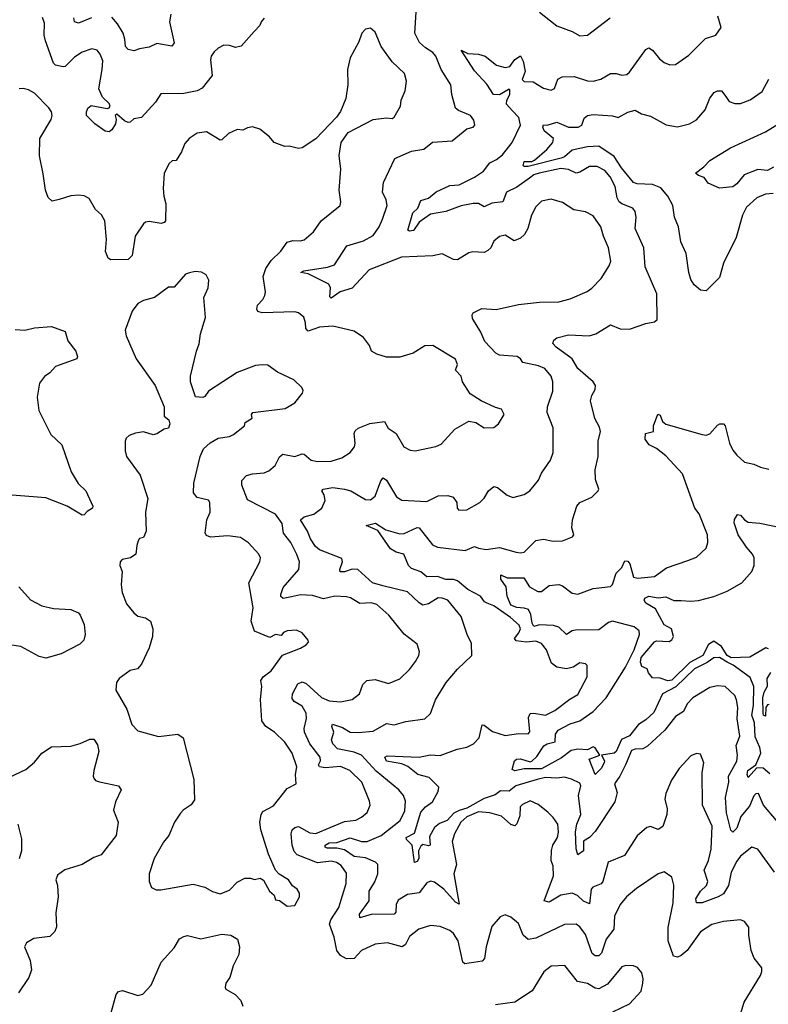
# Model space of a CAD drawing. Extents: x 2199565 to 2323334, y 894172 to 1018966.
# Tile 419 of 440: x 2308588 to 2312500, y 987024 to 992166. Entities that reach past the tile are written whole.
import ezdxf

# ---------------------------------------------------------------- set-up
doc = ezdxf.new("R2010")
doc.units = 0

msp = doc.modelspace()

# ---------------------------------------------------------------- linework, layer by layer
at = {"layer": '0CON10XD'}
for points in [[(2310485, 989209.8), (2310431.5, 989225), (2310355.2, 989295.2), (2310325, 989296.9), (2310285, 989283.1), (2310263.4, 989283.4), (2310261.4, 989295), (2310275.5, 989335), (2310271.9, 989351.9), (2310155, 989397.5), (2310134.3, 989415), (2310106.9, 989455), (2310091.9, 989495), (2310055.5, 989555), (2310075, 989570), (2310125.5, 989584.5), (2310167.5, 989615), (2310184.4, 989655), (2310178.8, 989685), (2310167.1, 989705), (2310174, 989715), (2310225, 989722.4), (2310285, 989714.6), (2310318, 989705), (2310395, 989660.6), (2310421.3, 989658.7), (2310445, 989677.1), (2310475, 989758), (2310487.3, 989772.7), (2310505, 989761.9), (2310557.5, 989675), (2310585, 989656.9), (2310715, 989650.7), (2310775, 989679.3), (2310825, 989681.5), (2310852.6, 989672.6), (2310872.5, 989645), (2310873.8, 989615), (2310882.5, 989605), (2310925, 989605.6), (2310992.9, 989645), (2311015, 989667.5), (2311038.1, 989705), (2311065, 989728.1), (2311085, 989723.1), (2311135, 989683.3), (2311165, 989670.6), (2311223.4, 989686.6), (2311253.6, 989706.4), (2311298.8, 989761.2), (2311315, 989798), (2311362.2, 989865), (2311375.6, 989905), (2311375.6, 990035), (2311343.6, 990115), (2311346.5, 990145), (2311374.5, 990225.5), (2311373.6, 990275), (2311365, 990304), (2311331.4, 990345), (2311298.5, 990358.5), (2311218, 990375), (2311204.2, 990395), (2311186.9, 990406.9), (2311095, 990414.5), (2311075.7, 990425), (2311018.7, 990485), (2310998, 990535), (2310954.6, 990605), (2310952.2, 990625), (2310957.1, 990635), (2311003, 990657), (2311077.9, 990652.1), (2311195, 990678.9), (2311305, 990691.5), (2311405, 990693.1), (2311465, 990708.9), (2311553.6, 990746.4), (2311576.9, 990763.1), (2311626.7, 990815), (2311669.1, 990880.9), (2311676.5, 990905), (2311665.5, 990975), (2311638.2, 991035), (2311625.5, 991085), (2311585, 991141.4), (2311545, 991162.2), (2311483, 991173), (2311425, 991211.4), (2311365, 991228.1), (2311315, 991217.5), (2311285, 991188.8), (2311262.2, 991145), (2311243.5, 991075), (2311225.3, 991044.7), (2311205, 991025.6), (2311171.7, 991011.7), (2311125, 991041.2), (2311095, 991033.8), (2311065, 991008.8), (2311049.2, 990975), (2311035, 990960.8), (2311015, 990950.8), (2310956.1, 990953.9), (2310935, 990948.8), (2310875, 990911.2), (2310855, 990914), (2310795, 990942.9), (2310747.5, 990932.5), (2310582.5, 990925), (2310415, 990860.4), (2310325, 990763.2), (2310263.1, 990745), (2310215, 990711.5), (2310209.1, 990719.1), (2310212.7, 990765), (2310204, 990784), (2310095, 990839.6), (2310056.7, 990845), (2310073.3, 990855), (2310196.5, 990873.5), (2310233.6, 990886.4), (2310298, 990985), (2310385, 991011.8), (2310435, 991039.1), (2310465.9, 991084.1), (2310483.5, 991125), (2310508.9, 991195), (2310502.9, 991225), (2310483.5, 991265), (2310488.5, 991315), (2310548.8, 991441.2), (2310635, 991479.4), (2310700.7, 991489.3), (2310745, 991525.7), (2310847.3, 991532.7), (2310924.2, 991595.8), (2310957.5, 991605), (2310966.2, 991615), (2310961.7, 991641.7), (2310943.3, 991665), (2310880.9, 991690.9), (2310865, 991703.3), (2310845.8, 991775), (2310840.8, 991825), (2310789.6, 991905), (2310763.3, 991975), (2310747.5, 991995), (2310708.1, 992018.1), (2310676.8, 992046.8), (2310652.2, 992095), (2310660.4, 992205)], [(2311305, 992206), (2311395, 992132.9), (2311475, 992104.3), (2311515, 992080.8), (2311555, 992084.2), (2311674, 992175)], [(2309865, 992173.8), (2309850, 992155), (2309843.8, 992135), (2309813.8, 992105), (2309745, 992027.5), (2309715, 992020), (2309685, 992031.2), (2309655, 992032), (2309625, 992017.5), (2309605, 991998), (2309588.6, 991975), (2309584.5, 991955.5), (2309594, 991875), (2309542.2, 991807.7), (2309515.2, 991794.8), (2309445, 991780), (2309325, 991778.6), (2309298.1, 991735), (2309225, 991655.8), (2309185, 991648.8), (2309165, 991630.8), (2309155, 991628.9), (2309135, 991638.4), (2309095, 991673.3), (2309086.7, 991665), (2309091.7, 991645), (2309088.3, 991621.7), (2309069.5, 991590.5), (2309055, 991580), (2309035, 991583.1), (2308981.5, 991621.5), (2308936.9, 991665), (2308936.9, 991685), (2308945, 991703.8), (2308961.8, 991718.2), (2309045, 991702.4), (2309056.2, 991705), (2309060.5, 991715), (2309055, 991727.4), (2309020.5, 991760.5), (2309002.2, 991805), (2309019.6, 991905), (2309021.8, 991951.8), (2309009.4, 991985), (2308992.5, 992007.5), (2308965, 992012.9), (2308915, 991995.6), (2308875, 991970), (2308825, 991921.8), (2308815, 991919.1), (2308775, 991928.7), (2308765, 991938.1), (2308722.4, 992055), (2308716.5, 992085), (2308717.9, 992147.9), (2308707.6, 992177.6)], [(2308964.2, 992175.7), (2308895, 992147.5), (2308875, 992154), (2308870.7, 992175)], [(2309378.1, 992195), (2309371.1, 992155), (2309396.2, 992045), (2309383, 992027), (2309305, 992042), (2309265, 992022), (2309215, 992014), (2309185, 992002.5), (2309155, 992010), (2309141.1, 992025), (2309138.2, 992065), (2309128.5, 992095), (2309098.8, 992145), (2309069.1, 992179.1)], [(2311564.5, 990514.5), (2311598, 990525), (2311675, 990572), (2311725, 990552), (2311775, 990550), (2311860.3, 990579.7), (2311905, 990588.8), (2311919.2, 990600.8), (2311918, 990735), (2311856.9, 990875), (2311850, 990975), (2311804.7, 991074.7), (2311810, 991135), (2311803.7, 991163.7), (2311791.8, 991181.8), (2311735, 991203.5), (2311720.5, 991215), (2311710.4, 991235), (2311700.4, 991295), (2311673.1, 991345), (2311645, 991377.5), (2311605, 991398.9), (2311565, 991399.2), (2311515, 991368.9), (2311495, 991364.6), (2311455, 991383.9), (2311415, 991388.5), (2311301.9, 991365), (2311274.1, 991355), (2311251.5, 991338.5), (2311185, 991291.2), (2311131.5, 991265), (2311112.5, 991215), (2311055, 991207), (2311015, 991188.9), (2310985, 991206.3), (2310956.8, 991206.8), (2310895, 991193.8), (2310815, 991164.7), (2310735, 991149.5), (2310675, 991109.2), (2310645.6, 991065), (2310625, 991062.1), (2310617, 991067), (2310642.4, 991157.6), (2310667.8, 991182.2), (2310685, 991222.3), (2310725, 991234.2), (2310765, 991267.4), (2310835, 991300.4), (2310885, 991303.4), (2310965, 991342.8), (2311011.2, 991375), (2311045, 991419.1), (2311080, 991435), (2311110.1, 991459.9), (2311161.8, 991525), (2311204.3, 991614.3), (2311196.4, 991655), (2311161.2, 991691.2), (2311131.2, 991725), (2311133.6, 991745), (2311149.6, 991775), (2311150, 991800), (2311145, 991803.8), (2311095, 991772.9), (2311063.8, 991775), (2311029.4, 991829.4), (2310965, 991898), (2310895, 992007.5), (2310930, 991990), (2310985, 991985.6), (2311020, 991975), (2311079.2, 991929.2), (2311125, 991915.6), (2311148.9, 991921.1), (2311175, 991957.1), (2311205, 991977.5), (2311219.5, 991949.5), (2311230, 991895), (2311212.9, 991852.9), (2311225, 991843.2), (2311271.3, 991841.3), (2311325, 991808), (2311365, 991797.5), (2311382.7, 991807.3), (2311400.8, 991855), (2311422, 991868), (2311485, 991870), (2311555, 991846.4), (2311585.4, 991844.6), (2311623.9, 991856.1), (2311675, 991885.7), (2311705, 991885.7), (2311735, 991875.8), (2311760.3, 991879.7), (2311775, 991891.2), (2311805.5, 991935), (2311860.6, 992009.4), (2311875, 992018.1), (2311895, 992007.1), (2311931.2, 991961.2), (2311955, 991942.5), (2311985, 991930.8), (2312015, 991932), (2312085, 991980), (2312172, 992068), (2312225, 992085.8), (2312253.8, 992125), (2312235.8, 992185)], [(2312348.5, 986955), (2312373.8, 987036.2), (2312458.8, 987175), (2312466.4, 987196.4), (2312466.2, 987215), (2312425.4, 987265.4), (2312410.5, 987305), (2312397.5, 987385), (2312397.3, 987427.3), (2312375.9, 987455.9), (2312355, 987466.2), (2312266, 987456), (2312205, 987441.1), (2312145, 987403.3), (2312075.2, 987304.8), (2312045, 987279.1), (2312025, 987270.5), (2312005, 987275.8), (2311975.8, 987355), (2311975.7, 987425), (2312003.3, 987555), (2312006.6, 987646.6), (2311995, 987688.8), (2311955, 987715.7), (2311923.8, 987706.2), (2311811.2, 987628.8), (2311758.6, 987585), (2311725, 987545.7), (2311695.4, 987485), (2311693.1, 987416.9), (2311653.3, 987365), (2311628.5, 987291.5), (2311615, 987277.9), (2311595, 987277.9), (2311578.8, 987288.8), (2311545, 987389.4), (2311515, 987428.1), (2311495, 987442.2), (2311435, 987440.6), (2311285, 987369.4), (2311245, 987363.1), (2311218.9, 987385), (2311195, 987446), (2311155, 987478.8), (2311125, 987492), (2311099.2, 987480.8), (2311055, 987430), (2311026.2, 987323.8), (2311016.9, 987263.1), (2311005, 987248.9), (2310913.8, 987235), (2310904.5, 987245), (2310880, 987355), (2310855, 987394.4), (2310835, 987409.5), (2310785, 987430.6), (2310735, 987435.6), (2310673.9, 987416.1), (2310625, 987378.6), (2310603.8, 987336.2), (2310586.2, 987325), (2310510, 987345), (2310445, 987338.1), (2310375, 987305.6), (2310335, 987264.4), (2310295, 987261.5), (2310265, 987279.2), (2310245.3, 987305), (2310231.5, 987375), (2310207.6, 987442.4), (2310213.5, 987465), (2310255, 987529.2), (2310293.5, 987655), (2310295, 987710), (2310268.8, 987748.8), (2310244.3, 987764.3), (2310215, 987771.2), (2310145, 987762.4), (2310037.5, 987805), (2310022.6, 987822.6), (2310011.8, 987855), (2310007.3, 987915), (2310011.1, 987935), (2310025, 987948.1), (2310045, 987953.5), (2310105, 987919.1), (2310135, 987916.1), (2310285, 987978.5), (2310345, 987986.4), (2310375, 988001.5), (2310403.8, 988026.2), (2310418.9, 988065), (2310416.5, 988085), (2310375.5, 988185), (2310313.1, 988245), (2310265, 988265.3), (2310185, 988258.7), (2310153.9, 988265), (2310149.7, 988275), (2310159.1, 988295), (2310159, 988315), (2310104.7, 988385), (2310076.4, 988445), (2310074.1, 988465), (2310086.4, 988516.4), (2310085.4, 988545), (2310065, 988580.6), (2310022, 988605), (2310011.3, 988621.3), (2310013.5, 988645), (2310041.4, 988698.6), (2310065, 988708.9), (2310085, 988700), (2310165, 988627.3), (2310205, 988608.6), (2310265, 988603.1), (2310325, 988615.7), (2310364.5, 988645.5), (2310380.6, 988695), (2310401.2, 988715), (2310445, 988719.6), (2310515, 988700), (2310575, 988724.4), (2310625, 988772.5), (2310657.1, 988815), (2310674.2, 988845), (2310678, 988865), (2310665.6, 988905.6), (2310597.8, 988957.8), (2310516.9, 989056.9), (2310455, 989112.9), (2310425, 989120.4), (2310365, 989117.1), (2310316.5, 989146.5), (2310295, 989152.1), (2310235, 989155.4), (2310175, 989140.8), (2310118.9, 989158.9), (2310055, 989162.9), (2310008.5, 989151.5), (2309965, 989143.3), (2309953.3, 989153.3), (2309951.9, 989165), (2309965, 989200), (2310046.2, 989295), (2310049.4, 989335), (2310036.3, 989373.7), (2310004.1, 989435), (2309966.2, 989485), (2309959.2, 989535), (2309925, 989583.3), (2309778.6, 989658.6), (2309748.6, 989735), (2309749.7, 989760.3), (2309772.5, 989785), (2309805, 989794.4), (2309865, 989799.5), (2309890.2, 989809.8), (2309922.4, 989837.6), (2309946, 989884), (2309963.6, 989896.4), (2310025, 989885.6), (2310065, 989899.5), (2310075, 989897.8), (2310112, 989865), (2310145, 989859.1), (2310215, 989860), (2310271.7, 989878.3), (2310315, 989906), (2310336.9, 989935), (2310341.1, 989955), (2310335.7, 990004.3), (2310341.8, 990018.2), (2310357.6, 990032.4), (2310417.7, 990057.7), (2310495, 990066.9), (2310513.7, 990033.7), (2310555, 990004.4), (2310595, 989935.8), (2310628.7, 989918.7), (2310655, 989914.5), (2310762.8, 989937.2), (2310790.5, 989949.5), (2310862.4, 990027.6), (2310935, 990069.4), (2310971.8, 990061.8), (2311015, 990034), (2311065, 990036.7), (2311090, 990055), (2311120, 990105), (2311105, 990132.5), (2311075, 990140), (2311000, 990175), (2310942.8, 990212.8), (2310901.4, 990275), (2310894.2, 990305), (2310866, 990335), (2310875.8, 990365), (2310865, 990393.3), (2310747.5, 990465), (2310705, 990462), (2310643.3, 990425), (2310575, 990402.9), (2310505, 990403.1), (2310455, 990420), (2310426.7, 990435), (2310416.7, 990465), (2310385, 990506.7), (2310335, 990538.8), (2310225, 990565.6), (2310155, 990559.5), (2310095, 990538.8), (2310082.5, 990552.5), (2310082.3, 990582.3), (2310073, 990613), (2310045.4, 990635.4), (2310025, 990640), (2309855.9, 990635.9), (2309832.6, 990642.6), (2309827.1, 990655), (2309830, 990675), (2309858.9, 990705), (2309869.1, 990725), (2309872.2, 990745), (2309860, 990825), (2309873.6, 990866.4), (2309902.3, 990907.7), (2309952.4, 990957.6), (2309985, 991003.3), (2310015, 991013.6), (2310055, 991010.6), (2310074.4, 991015.6), (2310122.7, 991057.3), (2310163.8, 991115), (2310263.3, 991195), (2310266, 991215), (2310257.8, 991275), (2310266.9, 991385), (2310257.3, 991457.3), (2310268, 991525), (2310305, 991576.7), (2310435, 991643.8), (2310505, 991654.2), (2310535, 991650), (2310545, 991656.2), (2310577.1, 991715), (2310582, 991745), (2310602.9, 991795), (2310610, 991845), (2310599.2, 991885), (2310533.8, 991945), (2310476.7, 992025), (2310445, 992100), (2310421.7, 992121.7), (2310395, 992116.7), (2310376.2, 992095), (2310359.5, 992050.5), (2310315, 991967.5), (2310300.8, 991905), (2310302.5, 991825), (2310292.5, 991755), (2310263.9, 991686.1), (2310243.9, 991656.1), (2310135.5, 991544.5), (2310065, 991496.2), (2310045, 991493.8), (2309995.8, 991505.8), (2309973.9, 991503.9), (2309917.5, 991525), (2309893.9, 991553.9), (2309843.3, 991595)], [(2312525, 991258.9), (2312485, 991255.5), (2312439.4, 991235), (2312385, 991187.1), (2312365.5, 991145), (2312332.2, 991027.8), (2312266.3, 990893.7), (2312245, 990818.8), (2312175, 990750), (2312145, 990754), (2312111.7, 990781.7), (2312095, 990810), (2312084.4, 990845.6), (2312071.1, 990945), (2312043.3, 991005), (2312030, 991085), (2312010.5, 991135), (2312001.5, 991195), (2311974.3, 991244.3), (2311937.8, 991287.8), (2311895, 991306.1), (2311815, 991309), (2311796.2, 991316.2), (2311732.2, 991392.2), (2311695, 991451), (2311615, 991505.6), (2311555, 991502.2), (2311475, 991484), (2311435, 991449.6), (2311417.6, 991442.4), (2311245, 991399.1), (2311225, 991398.6), (2311218.6, 991405), (2311225, 991426.1), (2311264, 991426), (2311278.3, 991431.7), (2311342.3, 991487.7), (2311374.6, 991525), (2311378.2, 991545), (2311328.2, 991585), (2311321.2, 991605), (2311325, 991616), (2311345, 991614.4), (2311395, 991631), (2311455, 991604.3), (2311505.8, 991604.2), (2311525.8, 991614.2), (2311537.8, 991652.2), (2311555, 991666.1), (2311585, 991670.5), (2311685, 991664.4), (2311715, 991654.4), (2311765, 991683.3), (2311804.2, 991694.2), (2311836.7, 991675), (2311885, 991662.2), (2311966, 991616), (2312025.6, 991605.6), (2312087.6, 991622.4), (2312125, 991643.1), (2312169.6, 991695), (2312194.6, 991755.4), (2312216.7, 991785), (2312235, 991794), (2312255, 991794), (2312277.5, 991765), (2312295, 991738), (2312325, 991727.5), (2312355, 991728.6), (2312405, 991747.5), (2312468.3, 991791.7), (2312502, 991855)], [(2309843.3, 991595), (2309805, 991606.2), (2309778.3, 991601.7), (2309755, 991588.8), (2309725, 991593.3), (2309679.3, 991570.7), (2309645, 991538), (2309635, 991536), (2309565, 991580), (2309515, 991572.9), (2309474.5, 991545.5), (2309451.3, 991518.7), (2309433.3, 991475), (2309405, 991430), (2309385, 991428.8), (2309368.8, 991415), (2309343.3, 991365), (2309338.2, 991285), (2309340.9, 991245), (2309352.2, 991205), (2309350, 991115), (2309343.6, 991106.4), (2309327.7, 991102.3), (2309265, 991112), (2309245, 991108.8), (2309235, 991100), (2309191.9, 991035), (2309176.3, 990933.7), (2309155, 990912.9), (2309065, 990912), (2309050.8, 990920.8), (2309037.1, 990955), (2309041.3, 991018.7), (2309032.7, 991115), (2309016.2, 991146.2), (2308984.2, 991175), (2308951.3, 991231.3), (2308925, 991245.7), (2308895, 991250), (2308855, 991246.5), (2308795, 991226.9), (2308758, 991218), (2308737.1, 991237.1), (2308722.2, 991275), (2308711.5, 991361.5), (2308690.9, 991455), (2308693.5, 991545), (2308752, 991645), (2308757.5, 991665), (2308754, 991685), (2308741.2, 991705), (2308665, 991782), (2308635, 991800), (2308606.6, 991806.6), (2308585, 991804.3)], [(2312526.7, 991395), (2312495, 991377.6), (2312445, 991383.2), (2312374.3, 991355.7), (2312335, 991308), (2312315, 991293.8), (2312245, 991286.7), (2312185, 991312.5), (2312165, 991342.5), (2312135, 991352.5), (2312120, 991365), (2312163, 991397), (2312195, 991430), (2312302.6, 991497.4), (2312485, 991580.4), (2312557.8, 991625)], [(2309985, 987537.5), (2310025, 987540), (2310050, 987585), (2310050, 987605), (2310037.5, 987625), (2310013.6, 987643.6), (2309993.3, 987675), (2309943.5, 987703.5), (2309925.3, 987725.3), (2309888.1, 987808.1), (2309848.4, 987935), (2309843.4, 987975), (2309850, 988015), (2309858.8, 988031.2), (2309915, 988061.2), (2309985, 988150.8), (2310033.6, 988176.4), (2310030, 988225), (2310035.5, 988265), (2310012.1, 988335), (2309973.3, 988393.3), (2309919.4, 988445), (2309875, 988475.6), (2309852.9, 988505), (2309846.5, 988616.5), (2309853.7, 988683.7), (2309847.8, 988715), (2309860.8, 988735), (2309902.5, 988765), (2309961.7, 988848.3), (2310055, 988884), (2310085, 988901.2), (2310097.5, 988915), (2310096, 988926), (2310065, 988963.3), (2310035, 988978.8), (2309985, 988974), (2309966.7, 988965), (2309955, 988950), (2309925, 988955.8), (2309895, 988940), (2309815, 988972.5), (2309797.2, 989025), (2309808.8, 989095), (2309786, 989225), (2309843.8, 989335), (2309846, 989355), (2309838, 989375), (2309784.5, 989434.5), (2309742.8, 989462.8), (2309675, 989471.5), (2309585, 989464.5), (2309565, 989472.9), (2309557.5, 989485), (2309565.6, 989555), (2309583.1, 989595), (2309581.2, 989645), (2309575, 989656.2), (2309515, 989670), (2309496, 989695), (2309498.5, 989745), (2309530.6, 989885), (2309549.2, 989925), (2309583, 989957), (2309625, 989980.6), (2309685, 989989.2), (2309705, 989999.2), (2309762.5, 990045), (2309767, 990063), (2309802.5, 990085), (2309800, 990105), (2309806.7, 990115), (2309975, 990135.8), (2310026.7, 990165), (2310066.7, 990215), (2310069.3, 990229.3), (2310062.5, 990245), (2310020, 990285), (2309935.6, 990325.6), (2309885, 990362), (2309855, 990364.2), (2309820.3, 990359.7), (2309725, 990324), (2309575, 990226.7), (2309555, 990197.5), (2309545, 990192.5), (2309507, 990197), (2309481.2, 990275), (2309481.2, 990305), (2309511.9, 990435), (2309526.8, 990473.2), (2309532.9, 990525), (2309559.7, 990610.3), (2309550.6, 990715), (2309572.5, 990765), (2309576.7, 990805), (2309563, 990833), (2309537.7, 990847.7), (2309505, 990851.2), (2309475, 990843.8), (2309455, 990836.2), (2309395, 990770), (2309365, 990768.8), (2309293.3, 990715), (2309235, 990700), (2309205, 990683.8), (2309175.7, 990644.3), (2309140, 990545), (2309144, 990515), (2309196.7, 990395), (2309296, 990255), (2309342.5, 990145), (2309343.3, 990095), (2309366.7, 990076.7), (2309372.5, 990055), (2309365, 990032.5), (2309343, 990027), (2309305, 990002.5), (2309285, 989997.5), (2309235, 990013.3), (2309193.6, 990006.4), (2309160, 989995), (2309145, 989980), (2309140, 989965), (2309138.8, 989915), (2309146.7, 989885), (2309217.9, 989787.9), (2309258, 989665), (2309246.2, 989595), (2309248.8, 989495), (2309235, 989462.5), (2309215, 989456.7), (2309206.7, 989445), (2309200, 989420), (2309195.9, 989374.1), (2309167.5, 989355), (2309122.9, 989347.1), (2309113.8, 989335), (2309111.2, 989315), (2309123.3, 989285), (2309118.6, 989215), (2309124.3, 989175), (2309146.2, 989115), (2309185, 989068.8), (2309205, 989051.2), (2309245, 989042), (2309271.2, 989025), (2309284, 988985), (2309281.4, 988945), (2309264.3, 988885.7), (2309225, 988801.2), (2309204.4, 988775.6), (2309165, 988768.1), (2309108, 988725), (2309094, 988705), (2309090.8, 988665), (2309148.2, 988565), (2309174.2, 988485), (2309205, 988452), (2309313.6, 988423.6), (2309415, 988435.7), (2309442, 988415), (2309498, 988198), (2309502.3, 988092.3), (2309484.5, 988065.5), (2309442.1, 988037.9), (2309427.9, 988022.1), (2309397.1, 987975), (2309367.1, 987905), (2309339.8, 987870.2), (2309290.6, 987785), (2309264.3, 987705), (2309264, 987665), (2309276.7, 987635), (2309301.7, 987621.7), (2309325, 987621.4), (2309495, 987651.5), (2309555.5, 987635.5), (2309595, 987614), (2309635, 987602), (2309685, 987621.2), (2309725, 987662.5), (2309765, 987682.5), (2309795, 987683.3), (2309815, 987676.7), (2309845, 987682.5), (2309862.3, 987672.3), (2309893.3, 987615), (2309917.5, 987595), (2309925, 987570), (2309946.1, 987566.1), (2309985, 987537.5)], [(2308565, 990547.5), (2308614.6, 990544.6), (2308665, 990556.2), (2308755, 990564.5), (2308825, 990538), (2308839.4, 990489.4), (2308882, 990435), (2308890, 990405), (2308886.7, 990395), (2308775.6, 990354.4), (2308745, 990321.2), (2308717.3, 990302.7), (2308691.7, 990268.3), (2308679.2, 990195), (2308687.8, 990125), (2308750.3, 990000.3), (2308809.2, 989945), (2308856.9, 989805), (2308893.1, 989743.1), (2308934.3, 989705), (2308970, 989625), (2308968.8, 989615), (2308941.5, 989598.5), (2308925, 989580), (2308915, 989579.1), (2308836, 989626), (2308725, 989669.6), (2308525.5, 989685.5)], [(2312543.2, 987985), (2312474.8, 988064.8), (2312449.2, 988125), (2312435, 988123.6), (2312425, 988113.6), (2312400.7, 988059.3), (2312355.9, 988005), (2312335, 987943.3), (2312315, 987923.1), (2312304.2, 987934.2), (2312281, 988025), (2312275.5, 988105), (2312292.7, 988185), (2312291.6, 988215), (2312335.6, 988294.4), (2312339.7, 988325), (2312331.4, 988375), (2312351.4, 988425), (2312336.5, 988515), (2312340.8, 988575), (2312334.2, 988614.2), (2312325, 988636.7), (2312275, 988683.5), (2312235, 988687.5), (2312195, 988678.2), (2312106, 988624), (2312076.4, 988593.6), (2312057.4, 988552.6), (2312015, 988526.7), (2311960, 988455), (2311868.5, 988371.5), (2311845, 988358), (2311805, 988357.5), (2311785, 988348.9), (2311752.9, 988275), (2311724.7, 988215.3), (2311695.6, 988175), (2311710.5, 988130.5), (2311698.7, 988081.3), (2311595, 987927.5), (2311565, 987895.6), (2311535, 987876), (2311534.2, 987825), (2311505, 987804.2), (2311496, 987836), (2311492.7, 987925), (2311499, 987965), (2311521, 988015), (2311508.8, 988115), (2311519.7, 988165), (2311515, 988178.9), (2311470.6, 988200.6), (2311435, 988210.9), (2311395, 988205.7), (2311335, 988208.9), (2311291.4, 988198.6), (2311181.1, 988165), (2311145, 988137.1), (2311100.7, 988139.3), (2311072.2, 988117.8), (2311015, 988099.9), (2310925, 988048.7), (2310883.8, 988036.2), (2310857.1, 988022.9), (2310822.5, 987985), (2310782.3, 987967.7), (2310755, 987946.8), (2310729.4, 987900.6), (2310733.8, 987855), (2310725, 987851.5), (2310695, 987858.2), (2310685, 987850.5), (2310671.8, 987825), (2310673.1, 987785), (2310665, 987770), (2310651.2, 987765), (2310639.6, 987855), (2310609.2, 987885), (2310607.1, 987895), (2310651.7, 987918.3), (2310685, 988027.8), (2310708.9, 988055), (2310745, 988080.9), (2310775.4, 988135), (2310777.5, 988157.5), (2310728.6, 988208.6), (2310668.1, 988225), (2310616.2, 988266.2), (2310585, 988280.7), (2310505, 988294.6), (2310496, 988315), (2310508.3, 988321.7), (2310675.3, 988314.7), (2310733.3, 988326.7), (2310785, 988323.8), (2310874, 988356), (2310925, 988367.3), (2310958.9, 988385), (2310988.9, 988415), (2311005, 988483.3), (2311015, 988482), (2311059.3, 988449.3), (2311125, 988428.1), (2311195, 988439.3), (2311245, 988437.1), (2311253.4, 988446.6), (2311247.3, 988522.7), (2311255, 988542.5), (2311275, 988545.4), (2311335, 988533.5), (2311385, 988557.9), (2311462, 988618), (2311505, 988642), (2311553.1, 988735), (2311553, 988793), (2311545, 988802.5), (2311515, 988806.7), (2311480, 988785), (2311445, 988775.6), (2311395, 988784.6), (2311366.7, 988805), (2311340, 988875), (2311315, 988908.5), (2311285, 988920.8), (2311235, 988916.2), (2311181.8, 988921.8), (2311174.2, 988935), (2311196.7, 988963.3), (2311204.7, 988985), (2311198.2, 989005), (2311153.3, 989045), (2311065.5, 989105.5), (2311031.1, 989118.9), (2311016.5, 989126.5), (2310995.6, 989155), (2310930.6, 989190.6), (2310875, 989235.9), (2310855, 989243.2), (2310815, 989243), (2310771.7, 989258.3), (2310715, 989255.7), (2310685, 989281.9), (2310635, 989299.4), (2310620, 989315), (2310595, 989374.3), (2310555, 989386), (2310525, 989402.5), (2310459.3, 989499.3), (2310398.8, 989525), (2310447.1, 989537.1), (2310501.2, 989501.2), (2310575, 989481.2), (2310596.3, 989483.6), (2310665, 989513.8), (2310675, 989512.2), (2310745, 989424.5), (2310771.9, 989411.9), (2310915, 989394.6), (2310965, 989415.8), (2310985, 989406.2), (2311025, 989400), (2311095, 989410), (2311182.5, 989385), (2311205, 989381.1), (2311225, 989385.7), (2311285, 989446.2), (2311325, 989452.5), (2311375, 989442.9), (2311425, 989444), (2311477.5, 989465), (2311483.3, 989475), (2311472.9, 989512.9), (2311476.9, 989555), (2311498.6, 989625), (2311515, 989644.2), (2311577.1, 989672.9), (2311611.2, 989705), (2311613.8, 989715), (2311597.5, 989765), (2311594.3, 989815), (2311610, 989885), (2311610, 989965), (2311622.2, 990015), (2311617.8, 990037.8), (2311593.6, 990083.6), (2311570.6, 990175), (2311577.4, 990202.6), (2311595.8, 990235), (2311597.1, 990255), (2311584.3, 990275), (2311504.5, 990345), (2311475.8, 990395), (2311392.2, 990455), (2311374.2, 990475.8), (2311378.3, 990491.7), (2311395, 990504.4), (2311455, 990520.4), (2311564.5, 990514.5)], [(2312508, 988228), (2312473.4, 988256.6), (2312440.3, 988259.7), (2312395, 988209.1), (2312389, 988225), (2312392.9, 988245), (2312434.4, 988275.6), (2312460.9, 988335), (2312455.9, 988365), (2312431, 988421), (2312427.6, 988495), (2312413.7, 988535), (2312423, 988585), (2312424.3, 988684.3), (2312405, 988730.6), (2312316.4, 988795), (2312285, 988810.1), (2312245, 988834.8), (2312215, 988833.7), (2312180.6, 988809.4), (2312115, 988776.7), (2312017.1, 988682.9), (2311946.7, 988645), (2311902.2, 988547.8), (2311860.6, 988509.4), (2311821, 988485), (2311775, 988425.9), (2311732.7, 988407.3), (2311705, 988344.4), (2311695, 988336.2), (2311627.5, 988325), (2311644, 988295), (2311642.2, 988285), (2311626, 988255), (2311595, 988224.4), (2311563.3, 988305), (2311620, 988325), (2311595, 988363.6), (2311585, 988368.5), (2311555, 988353.1), (2311503.8, 988356.2), (2311469.5, 988350.5), (2311419, 988311), (2311315, 988254.3), (2311224.3, 988254.3), (2311175, 988243.8), (2311160.6, 988250.6), (2311174.4, 988295), (2311184, 988305), (2311205.5, 988305.5), (2311255, 988290.8), (2311265, 988294.2), (2311291.1, 988318.9), (2311326.1, 988373.9), (2311345, 988384.6), (2311385.6, 988394.4), (2311388.3, 988435), (2311401.8, 988455), (2311465, 988489.5), (2311515, 988503.9), (2311585, 988553.2), (2311653.2, 988625), (2311753.8, 988785), (2311798.3, 988875), (2311827.3, 988955), (2311825.3, 988975.3), (2311799.2, 988995), (2311685, 989024.8), (2311665, 989018.5), (2311615, 988979.3), (2311492, 988978), (2311475, 988974.2), (2311445, 988954.7), (2311405, 988993.9), (2311377.6, 989002.4), (2311305, 989005.9), (2311275, 988997.4), (2311266.1, 989015), (2311259.5, 989059.5), (2311246, 989086), (2311225, 989093.6), (2311185, 989095.7), (2311155, 989109.4), (2311136, 989155), (2311130.3, 989205), (2311102.5, 989245), (2311102.9, 989267.1), (2311135, 989251.5), (2311221.7, 989251.7), (2311251.9, 989205), (2311295, 989179.2), (2311315, 989180.5), (2311355, 989212.1), (2311405, 989216.9), (2311425, 989209.1), (2311475, 989171.6), (2311505, 989166.2), (2311585, 989195.4), (2311675, 989206.7), (2311685, 989216.2), (2311704.8, 989275), (2311733.9, 989305), (2311750.3, 989339.7), (2311765, 989337.5), (2311775.5, 989325), (2311795.5, 989255.5), (2311818.9, 989248.9), (2311905, 989259.1), (2311967, 989303), (2312078.8, 989341.2), (2312125, 989360), (2312175, 989406.2), (2312184.4, 989435), (2312182.9, 989475), (2312137.8, 989585), (2312115.5, 989615.5), (2312050.6, 989795), (2311965, 989888.2), (2311915, 989926), (2311876.7, 989945), (2311856.7, 989975), (2311857.5, 990005), (2311900, 990015), (2311900, 990045), (2311923.3, 990106.7), (2311935, 990100), (2311946.8, 990066.8), (2311965, 990054.2), (2312155, 989999.4), (2312175, 989996.9), (2312195, 990002.9), (2312235, 990049.2), (2312246, 990056), (2312265, 990056.2), (2312273.8, 990045), (2312297.8, 989955), (2312315, 989918), (2312335, 989892.5), (2312375, 989855.8), (2312425, 989845.6), (2312459.1, 989829.1), (2312502, 989818)], [(2312501.1, 988881.1), (2312486.1, 988886.1), (2312403.2, 988836.8), (2312305, 988833.6), (2312284.3, 988845), (2312255, 988892.2), (2312215, 988920), (2312187, 988903), (2312158.3, 988845), (2312090.4, 988809.6), (2311995, 988716.4), (2311975, 988713.8), (2311935, 988727.8), (2311895, 988730), (2311873.8, 988755), (2311866.4, 988776.4), (2311838.8, 988788.8), (2311831.2, 988811.2), (2311834.8, 988835), (2311905, 988917.5), (2311915, 988922), (2311981.1, 988918.9), (2311995, 988928), (2312004.3, 988945.7), (2311994.3, 988985), (2311955, 989005.5), (2311909.8, 989089.8), (2311859.6, 989119.6), (2311851.9, 989135), (2311855.4, 989145), (2311875, 989155.9), (2311925, 989146.4), (2311965, 989151.7), (2312006.8, 989133.2), (2312045, 989133.6), (2312095, 989129.1), (2312135, 989133.8), (2312215.4, 989154.6), (2312285, 989181.4), (2312361.4, 989225), (2312414.3, 989285), (2312426.7, 989315), (2312425.4, 989355), (2312417.5, 989375), (2312385, 989411.5), (2312342.9, 989475), (2312321.7, 989538.3), (2312323.3, 989556.7), (2312338.1, 989581.9), (2312355, 989579.1), (2312375, 989554.3), (2312395, 989541.9), (2312455, 989536.5), (2312565, 989514.4)], [(2308583.8, 989205), (2308645, 989136), (2308703.3, 989105), (2308765, 989091.4), (2308855, 989086.7), (2308895, 989068.8), (2308905, 989056.7), (2308925, 989007.5), (2308930.6, 988955), (2308924, 988925), (2308903.3, 988905), (2308805, 988854), (2308725, 988831.5), (2308690.2, 988840.2), (2308595, 988891.9), (2308535, 988901.9)], [(2312531.9, 987715), (2312445, 987834.2), (2312414.3, 987845.7), (2312355, 987798.2), (2312335, 987772.5), (2312305.2, 987715), (2312292.1, 987645), (2312265, 987602), (2312237.5, 987585), (2312155, 987553.8), (2312125, 987554), (2312120.6, 987575), (2312144.8, 987615.2), (2312176.9, 987645), (2312184.6, 987665), (2312165.4, 987725), (2312187.3, 987775), (2312200.4, 987835), (2312207.3, 987955), (2312156.6, 988065), (2312153.5, 988235), (2312162.5, 988285), (2312145, 988330), (2312125, 988333.8), (2312095, 988321.4), (2312034.3, 988255), (2311994.2, 988195), (2311964.3, 988125), (2311960, 988095), (2311970.9, 988045), (2311970.4, 988015), (2311948, 987952), (2311925, 987937.5), (2311885, 987953.2), (2311865, 987947.8), (2311815, 987903.8), (2311749, 987801), (2311663.3, 987766.7), (2311635.2, 987664.8), (2311626.1, 987653.9), (2311583.5, 987636.5), (2311573.4, 987625), (2311565, 987548.8), (2311535, 987563.6), (2311503.2, 987593.2), (2311474.1, 987604.1), (2311415, 987593.4), (2311355, 987558.5), (2311329.2, 987565), (2311377.1, 987695), (2311375.9, 987745), (2311365.9, 987775.9), (2311367.6, 987827.6), (2311374.2, 987855.9), (2311398.2, 987895), (2311403.9, 987923.9), (2311399.2, 987965), (2311375, 987999.1), (2311348.3, 988028.3), (2311297.2, 988067.2), (2311255, 988086.1), (2311215, 988067), (2311203.3, 988055), (2311201.2, 988008.8), (2311185, 987966.2), (2311175, 987955.7), (2311155, 987963.8), (2311105, 988007.2), (2311044, 988024), (2310985, 988029.3), (2310925, 988002.7), (2310892.9, 987975), (2310860.4, 987915), (2310848.8, 987875), (2310870, 987755), (2310856.9, 987705), (2310885, 987546.7), (2310865, 987558.5), (2310805, 987625.9), (2310755, 987662), (2310735, 987668.2), (2310715, 987658.6), (2310675, 987606.9), (2310615, 987597.2), (2310565, 987568.1), (2310555.5, 987545), (2310553.6, 987505), (2310544.7, 987495.3), (2310425, 987493.8), (2310395.5, 987484.5), (2310365.6, 987475.6), (2310363.7, 987495), (2310414.5, 987565), (2310414.6, 987615), (2310444.2, 987664.2), (2310459.5, 987705), (2310459.4, 987755), (2310447.1, 987767.1), (2310395, 987788.7), (2310335, 987795.8), (2310285, 987830.4), (2310245, 987839.3), (2310195, 987839.3), (2310184.8, 987845), (2310185.2, 987855), (2310205, 987866.8), (2310245, 987870.1), (2310315, 987892.8), (2310373.8, 987873.8), (2310404, 987875), (2310477.5, 987905), (2310576.2, 987985), (2310600.4, 988035), (2310604.5, 988085), (2310592.9, 988115), (2310570, 988145), (2310451.2, 988241.2), (2310373.7, 988325), (2310335, 988341.8), (2310248.5, 988358.5), (2310224.5, 988384.5), (2310217.8, 988405), (2310230.4, 988445), (2310218.5, 988475), (2310223.4, 988486.6), (2310275, 988470.3), (2310315, 988446.1), (2310356, 988444), (2310435, 988451.5), (2310505, 988491.1), (2310545, 988483.1), (2310605, 988501.5), (2310705.7, 988514.3), (2310735, 988543.3), (2310761.4, 988615), (2310817.1, 988705), (2310875.6, 988774.4), (2310950, 988845), (2310949.1, 988909.1), (2310925.8, 988955), (2310895, 989050), (2310825, 989134.4), (2310796, 989146), (2310775, 989146.2), (2310724.2, 989115), (2310695, 989109.2), (2310675, 989120.4), (2310615, 989177.5), (2310485, 989209.8)], [(2312505, 988590), (2312495, 988588), (2312487.5, 988575), (2312485, 988528.8), (2312475, 988534.2), (2312472.6, 988545), (2312471, 988625), (2312477.7, 988655), (2312495.8, 988685), (2312493.8, 988725), (2312513.7, 988756.3)], [(2308535, 988210), (2308619.8, 988250.2), (2308665, 988289.4), (2308704.7, 988335.2), (2308755, 988369.5), (2308855, 988372.5), (2308905, 988385.5), (2308955, 988408.1), (2308975, 988408), (2308995, 988380), (2309002.5, 988345), (2308975.7, 988245.7), (2308972, 988215), (2308976.2, 988205), (2308985, 988193.8), (2309005, 988186), (2309105, 988165.7), (2309118.8, 988145), (2309088.9, 988081.1), (2309077.7, 988037.7), (2309102.2, 987975), (2309091.9, 987905), (2309014.4, 987805.6), (2308975, 987790.6), (2308915, 987754), (2308824.2, 987725.8), (2308785, 987698.8), (2308777.5, 987675), (2308786, 987645), (2308788.6, 987585), (2308777.7, 987502.3), (2308780.5, 987429.5), (2308772.5, 987405), (2308745, 987378.6), (2308661.7, 987368.3), (2308624.3, 987345.7), (2308614, 987325), (2308643.4, 987253.4), (2308649.5, 987205), (2308636.7, 987165), (2308582, 987085)], [(2308579.2, 987965), (2308598.5, 987888.5), (2308597.9, 987825), (2308586.3, 987783.7)], [(2309065, 986973.8), (2309092.9, 987075), (2309105, 987091.2), (2309125, 987096), (2309205, 987070), (2309232.1, 987077.9), (2309275.6, 987125), (2309326.9, 987245), (2309395, 987320), (2309423.7, 987366.3), (2309445, 987379.2), (2309465, 987382.9), (2309535.4, 987365.4), (2309645, 987390), (2309691.2, 987385), (2309726.7, 987365), (2309737.1, 987325), (2309732.7, 987285), (2309704, 987225), (2309686, 987165), (2309665.8, 987135), (2309661.9, 987111.9), (2309665, 987104), (2309713.8, 987075), (2309743.8, 987045), (2309754, 987015)], [(2311687.5, 986985), (2311775, 987026), (2311835, 987093.8), (2311844.2, 987134.2), (2311846.6, 987156.6), (2311839.5, 987189.5), (2311816.8, 987216.8), (2311795, 987226), (2311755, 987227.1), (2311735, 987220), (2311660.3, 987129.7), (2311615, 987105.4), (2311595, 987108.2), (2311555, 987133.1), (2311502.9, 987142.9), (2311436.8, 987226.8), (2311365.7, 987224.3), (2311326.6, 987193.4), (2311265.5, 987094.5), (2311175, 987035.5), (2311075, 987021.5)]]:
    msp.add_lwpolyline(points, dxfattribs=at)

doc.saveas('drawing.dxf')
